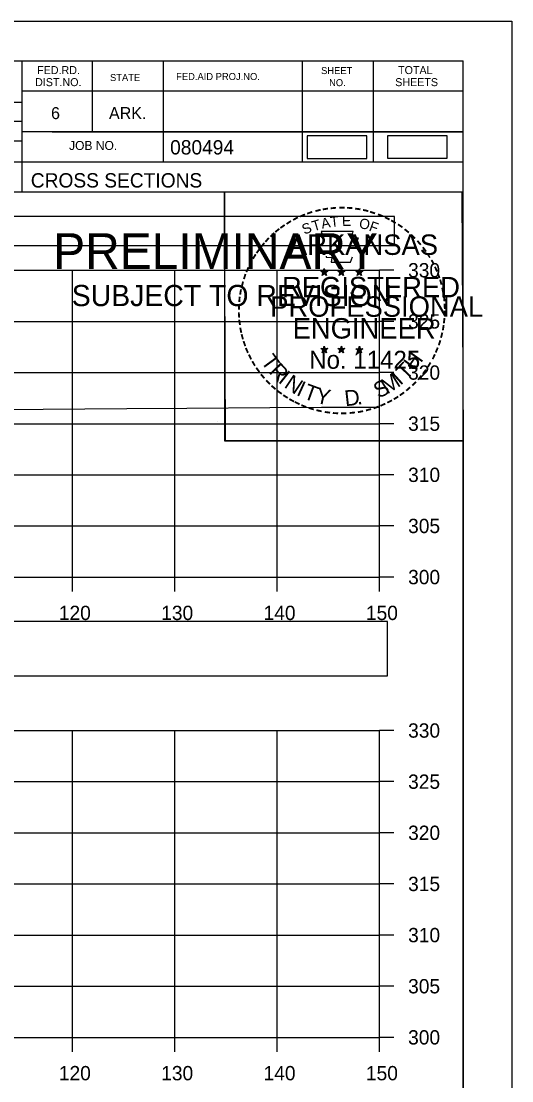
# Model space of a CAD drawing. Extents: x 1376273 to 1384221, y 378927 to 384592.
# Drawn here: x 1380672.8 to 1380720.8, y 381501.6 to 381605.2 of the extents above; entities that cross this region are included whole.
import ezdxf

# ---------------------------------------------------------------- set-up
doc = ezdxf.new("R2010")
doc.units = 0
for name, color, linetype in [('R_Axis', 7, 'Continuous'), ('R_Axis Annot', 7, 'Continuous'), ('R_Border', 7, 'Continuous'), ('R_Border PE', 7, 'Continuous'), ('R_Border Prem', 7, 'Continuous'), ('R_Drive', 7, 'Continuous'), ('R_Exist Surface', 7, 'Continuous'), ('R_Grid', 7, 'Continuous'), ('R_No Plot', 7, 'Continuous')]:
    doc.layers.add(name, color=color, linetype=linetype)

msp = doc.modelspace()

# ---------------------------------------------------------------- linework, layer by layer
at = {"layer": 'R_Axis'}
for p, q in [((1380707.84, 381550.85), (1380707.84, 381580.85)), ((1380709.24, 381580.85), (1380707.84, 381580.85)), ((1380709.24, 381575.85), (1380707.84, 381575.85)), ((1380709.24, 381570.85), (1380707.84, 381570.85)), ((1380709.24, 381565.85), (1380707.84, 381565.85)), ((1380709.24, 381560.85), (1380707.84, 381560.85)), ((1380709.24, 381555.85), (1380707.84, 381555.85)), ((1380407.84, 381550.85), (1380707.84, 381550.85)), ((1380677.84, 381549.45), (1380677.84, 381550.85)), ((1380687.84, 381549.45), (1380687.84, 381550.85)), ((1380697.84, 381549.45), (1380697.84, 381550.85)), ((1380707.84, 381549.45), (1380707.84, 381550.85)), ((1380709.24, 381550.85), (1380707.84, 381550.85)), ((1380707.84, 381505.85), (1380707.84, 381535.85)), ((1380709.24, 381535.85), (1380707.84, 381535.85)), ((1380709.24, 381530.85), (1380707.84, 381530.85)), ((1380709.24, 381525.85), (1380707.84, 381525.85)), ((1380709.24, 381520.85), (1380707.84, 381520.85)), ((1380709.24, 381515.85), (1380707.84, 381515.85)), ((1380709.24, 381510.85), (1380707.84, 381510.85)), ((1380407.84, 381505.85), (1380707.84, 381505.85)), ((1380677.84, 381504.45), (1380677.84, 381505.85)), ((1380687.84, 381504.45), (1380687.84, 381505.85)), ((1380697.84, 381504.45), (1380697.84, 381505.85)), ((1380707.84, 381504.45), (1380707.84, 381505.85)), ((1380709.24, 381505.85), (1380707.84, 381505.85))]:
    msp.add_line(p, q, dxfattribs=at)
at = {"layer": 'R_Axis Annot'}
for points in [[(1380407.51, 381583.28), (1380709.31, 381583.28), (1380709.31, 381586.1), (1380407.51, 381586.1)], [(1380407.05, 381541.2), (1380708.63, 381541.2), (1380708.63, 381546.51), (1380407.05, 381546.51)]]:
    msp.add_lwpolyline(points, close=True, dxfattribs=at)
at = {"layer": 'R_Border'}
for p, q in [((1380399.84, 381601.31), (1380716.02, 381601.31)), ((1380672.92, 381601.31), (1380672.92, 381588.51)), ((1380679.76, 381601.31), (1380679.76, 381594.37)), ((1380686.7, 381601.31), (1380686.7, 381591.43)), ((1380700.28, 381601.31), (1380700.28, 381591.43)), ((1380707.22, 381601.31), (1380707.22, 381591.43)), ((1380716.02, 381395.85), (1380716.02, 381601.31)), ((1380716.02, 381598.37), (1380672.92, 381598.37)), ((1380716.02, 381598.39), (1380716.02, 381598.39)), ((1380633.76, 381597.29), (1380672.92, 381597.29)), ((1380633.76, 381595.43), (1380672.92, 381595.43)), ((1380633.76, 381593.49), (1380672.92, 381593.49)), ((1380716.02, 381594.37), (1380672.92, 381594.37)), ((1380675.88, 381594.37), (1380716.02, 381594.37)), ((1380716.02, 381591.43), (1380633.76, 381591.43)), ((1380672.92, 381588.51), (1380716.02, 381588.51))]:
    msp.add_line(p, q, dxfattribs=at)
at = {"layer": 'R_Border PE'}
for p, q in [((1380702.45, 381581.02), (1380702.41, 381580.76)), ((1380702.45, 381580.65), (1380702.45, 381581.02)), ((1380702.45, 381581.02), (1380702.5, 381580.77)), ((1380704.12, 381581.02), (1380704.08, 381580.76)), ((1380704.12, 381580.65), (1380704.12, 381581.02)), ((1380704.12, 381581.02), (1380704.17, 381580.77)), ((1380705.89, 381581), (1380705.84, 381580.75)), ((1380705.89, 381580.64), (1380705.89, 381581)), ((1380705.89, 381581), (1380705.93, 381580.75)), ((1380702.1, 381580.76), (1380702.45, 381580.65)), ((1380702.1, 381580.76), (1380702.36, 381580.72)), ((1380702.1, 381580.76), (1380702.34, 381580.64)), ((1380702.24, 381580.35), (1380702.45, 381580.65)), ((1380702.24, 381580.35), (1380702.36, 381580.6)), ((1380702.24, 381580.35), (1380702.45, 381580.57)), ((1380702.8, 381580.76), (1380702.45, 381580.65)), ((1380702.66, 381580.35), (1380702.45, 381580.65)), ((1380702.66, 381580.35), (1380702.45, 381580.57)), ((1380702.8, 381580.76), (1380702.51, 381580.71)), ((1380702.66, 381580.35), (1380702.53, 381580.64)), ((1380702.8, 381580.76), (1380702.59, 381580.66)), ((1380703.77, 381580.76), (1380704.12, 381580.65)), ((1380703.77, 381580.76), (1380704.03, 381580.72)), ((1380703.77, 381580.76), (1380704.01, 381580.64)), ((1380703.91, 381580.35), (1380704.12, 381580.65)), ((1380703.91, 381580.35), (1380704.03, 381580.6)), ((1380703.91, 381580.35), (1380704.12, 381580.57)), ((1380704.47, 381580.76), (1380704.12, 381580.65)), ((1380704.33, 381580.35), (1380704.12, 381580.65)), ((1380704.33, 381580.35), (1380704.12, 381580.57)), ((1380704.47, 381580.76), (1380704.18, 381580.71)), ((1380704.33, 381580.35), (1380704.2, 381580.64)), ((1380704.47, 381580.76), (1380704.26, 381580.66)), ((1380705.54, 381580.75), (1380705.89, 381580.64)), ((1380705.54, 381580.75), (1380705.79, 381580.7)), ((1380705.54, 381580.75), (1380705.77, 381580.63)), ((1380705.67, 381580.34), (1380705.89, 381580.64)), ((1380705.67, 381580.34), (1380705.8, 381580.59)), ((1380705.67, 381580.34), (1380705.88, 381580.56)), ((1380706.1, 381580.34), (1380705.88, 381580.56)), ((1380706.23, 381580.75), (1380705.89, 381580.64)), ((1380706.1, 381580.34), (1380705.89, 381580.64)), ((1380706.23, 381580.75), (1380705.95, 381580.7)), ((1380706.1, 381580.34), (1380705.96, 381580.63)), ((1380706.23, 381580.75), (1380706.03, 381580.65)), ((1380702.1, 381573.19), (1380702.45, 381573.08)), ((1380702.1, 381573.19), (1380702.35, 381573.14)), ((1380702.1, 381573.19), (1380702.34, 381573.07)), ((1380702.23, 381572.78), (1380702.45, 381573.08)), ((1380702.23, 381572.78), (1380702.36, 381573.02)), ((1380702.23, 381572.78), (1380702.45, 381573)), ((1380702.45, 381573.44), (1380702.41, 381573.19)), ((1380702.45, 381573.08), (1380702.45, 381573.44)), ((1380702.45, 381573.44), (1380702.5, 381573.19)), ((1380702.79, 381573.19), (1380702.45, 381573.08)), ((1380702.66, 381572.78), (1380702.45, 381573.08)), ((1380702.66, 381572.78), (1380702.45, 381572.99)), ((1380702.79, 381573.19), (1380702.51, 381573.14)), ((1380702.66, 381572.78), (1380702.52, 381573.07)), ((1380702.79, 381573.19), (1380702.59, 381573.09)), ((1380703.77, 381573.19), (1380704.12, 381573.08)), ((1380703.77, 381573.19), (1380704.02, 381573.14)), ((1380703.77, 381573.19), (1380704, 381573.07)), ((1380703.9, 381572.78), (1380704.12, 381573.08)), ((1380703.9, 381572.78), (1380704.03, 381573.02)), ((1380703.9, 381572.78), (1380704.11, 381573)), ((1380704.12, 381573.44), (1380704.08, 381573.19)), ((1380704.33, 381572.78), (1380704.11, 381572.99)), ((1380704.12, 381573.08), (1380704.12, 381573.44)), ((1380704.12, 381573.44), (1380704.17, 381573.19)), ((1380704.46, 381573.19), (1380704.12, 381573.08)), ((1380704.33, 381572.78), (1380704.12, 381573.08)), ((1380704.46, 381573.19), (1380704.18, 381573.14)), ((1380704.33, 381572.78), (1380704.19, 381573.07)), ((1380704.46, 381573.19), (1380704.26, 381573.09)), ((1380705.53, 381573.18), (1380705.88, 381573.07)), ((1380705.53, 381573.18), (1380705.79, 381573.13)), ((1380705.53, 381573.18), (1380705.77, 381573.06)), ((1380705.67, 381572.77), (1380705.88, 381573.07)), ((1380705.67, 381572.77), (1380705.79, 381573.01)), ((1380705.67, 381572.77), (1380705.88, 381572.99)), ((1380705.88, 381573.43), (1380705.84, 381573.18)), ((1380705.88, 381573.07), (1380705.88, 381573.43)), ((1380705.88, 381573.43), (1380705.93, 381573.18)), ((1380706.23, 381573.18), (1380705.88, 381573.07)), ((1380706.1, 381572.77), (1380705.88, 381573.07)), ((1380706.1, 381572.77), (1380705.88, 381572.98)), ((1380706.23, 381573.18), (1380705.94, 381573.13)), ((1380706.1, 381572.77), (1380705.96, 381573.06)), ((1380706.23, 381573.18), (1380706.03, 381573.08))]:
    msp.add_line(p, q, dxfattribs=at)
for points in [[(1380702.14, 381584.64), (1380702.41, 381583.81)], [(1380705.65, 381583.72), (1380705.8, 381584), (1380705.11, 381583.98), (1380705.26, 381584.64), (1380702.14, 381584.64)], [(1380702.64, 381582.22), (1380702.64, 381582.13), (1380703.2, 381582.11), (1380703.14, 381581.64), (1380705.01, 381581.64), (1380705.22, 381582.17)], [(1380702.45, 381581.02), (1380702.66, 381580.35), (1380702.1, 381580.76), (1380702.8, 381580.76), (1380702.24, 381580.35), (1380702.45, 381581.02)], [(1380704.12, 381581.02), (1380704.33, 381580.35), (1380703.77, 381580.76), (1380704.47, 381580.76), (1380703.91, 381580.35), (1380704.12, 381581.02)], [(1380705.89, 381581), (1380706.1, 381580.34), (1380705.54, 381580.75), (1380706.23, 381580.75), (1380705.67, 381580.34), (1380705.89, 381581)], [(1380702.45, 381573.44), (1380702.66, 381572.78), (1380702.1, 381573.19), (1380702.79, 381573.19), (1380702.23, 381572.78), (1380702.45, 381573.44)], [(1380704.12, 381573.44), (1380704.33, 381572.78), (1380703.77, 381573.19), (1380704.46, 381573.19), (1380703.9, 381572.78), (1380704.12, 381573.44)], [(1380705.88, 381573.43), (1380706.1, 381572.77), (1380705.53, 381573.18), (1380706.23, 381573.18), (1380705.67, 381572.77), (1380705.88, 381573.43)]]:
    msp.add_lwpolyline(points, dxfattribs=at)
for centre, radius in [((1380702.45, 381580.65), 0.172), ((1380702.45, 381580.65), 0.145), ((1380702.45, 381580.65), 0.116), ((1380702.45, 381580.65), 0.0991), ((1380702.45, 381580.65), 0.0747), ((1380702.45, 381580.65), 0.0495), ((1380702.45, 381580.65), 0.0296), ((1380704.12, 381580.65), 0.172), ((1380704.12, 381580.65), 0.145), ((1380704.12, 381580.65), 0.116), ((1380704.12, 381580.65), 0.0991), ((1380704.12, 381580.65), 0.0747), ((1380704.12, 381580.65), 0.0495), ((1380704.12, 381580.65), 0.0296), ((1380705.88, 381580.64), 0.172), ((1380705.88, 381580.64), 0.145), ((1380705.88, 381580.64), 0.116), ((1380705.88, 381580.64), 0.0991), ((1380705.88, 381580.64), 0.0747), ((1380705.88, 381580.64), 0.0495), ((1380705.88, 381580.64), 0.0296), ((1380702.45, 381573.08), 0.172), ((1380702.45, 381573.08), 0.145), ((1380702.45, 381573.08), 0.116), ((1380702.45, 381573.08), 0.0991), ((1380702.45, 381573.08), 0.0747), ((1380702.45, 381573.08), 0.0495), ((1380702.45, 381573.08), 0.0296), ((1380704.12, 381573.08), 0.172), ((1380704.12, 381573.08), 0.145), ((1380704.12, 381573.08), 0.116), ((1380704.12, 381573.08), 0.0991), ((1380704.12, 381573.08), 0.0747), ((1380704.12, 381573.08), 0.0495), ((1380704.12, 381573.08), 0.0296), ((1380705.88, 381573.07), 0.172), ((1380705.88, 381573.07), 0.145), ((1380705.88, 381573.07), 0.116), ((1380705.88, 381573.07), 0.0991), ((1380705.88, 381573.07), 0.0747), ((1380705.88, 381573.07), 0.0495), ((1380705.88, 381573.07), 0.0296)]:
    msp.add_circle(centre, radius, dxfattribs=at)
at = {"layer": 'R_Drive'}
for points in [[(1380700.79, 381591.79), (1380706.62, 381591.79), (1380706.62, 381593.98), (1380700.79, 381593.98)], [(1380708.62, 381591.81), (1380714.46, 381591.81), (1380714.46, 381593.99), (1380708.62, 381593.99)]]:
    msp.add_lwpolyline(points, close=True, dxfattribs=at)
at = {"layer": 'R_Exist Surface'}
msp.add_lwpolyline([(1380607.77, 381567.09), (1380620.54, 381566.98), (1380626, 381566.97), (1380630.91, 381566.99), (1380647.15, 381567.11), (1380652.77, 381567.12), (1380664.98, 381567.22), (1380670.88, 381567.25), (1380683.16, 381567.34), (1380689.01, 381567.37), (1380697.14, 381567.42), (1380702.17, 381567.45), (1380707.84, 381567.48)], dxfattribs=at)
at = {"layer": 'R_Grid'}
for p, q in [((1380407.84, 381580.85), (1380707.84, 381580.85)), ((1380677.84, 381550.85), (1380677.84, 381580.85)), ((1380687.84, 381550.85), (1380687.84, 381580.85)), ((1380697.84, 381550.85), (1380697.84, 381580.85)), ((1380707.84, 381550.85), (1380707.84, 381580.85)), ((1380407.84, 381575.85), (1380707.84, 381575.85)), ((1380407.84, 381570.85), (1380707.84, 381570.85)), ((1380407.84, 381565.85), (1380707.84, 381565.85)), ((1380407.84, 381560.85), (1380707.84, 381560.85)), ((1380407.84, 381555.85), (1380707.84, 381555.85)), ((1380407.84, 381550.85), (1380707.84, 381550.85)), ((1380407.84, 381535.85), (1380707.84, 381535.85)), ((1380677.84, 381505.85), (1380677.84, 381535.85)), ((1380687.84, 381505.85), (1380687.84, 381535.85)), ((1380697.84, 381505.85), (1380697.84, 381535.85)), ((1380707.84, 381505.85), (1380707.84, 381535.85)), ((1380407.84, 381530.85), (1380707.84, 381530.85)), ((1380407.84, 381525.85), (1380707.84, 381525.85)), ((1380407.84, 381520.85), (1380707.84, 381520.85)), ((1380407.84, 381515.85), (1380707.84, 381515.85)), ((1380407.84, 381510.85), (1380707.84, 381510.85)), ((1380407.84, 381505.85), (1380707.84, 381505.85))]:
    msp.add_line(p, q, dxfattribs=at)
at = {"layer": 'R_No Plot'}
for p, q in [((1380387.44, 381605.2), (1380720.77, 381605.2)), ((1380692.05, 381566.05), (1380692.05, 381566.05))]:
    msp.add_line(p, q, dxfattribs=at)
for points in [[(1380387.43, 381605.2), (1380720.77, 381605.2), (1380720.77, 381391.86), (1380387.43, 381391.86)], [(1380633.76, 381601.31), (1380633.76, 381591.43), (1380669.49, 381591.43), (1380669.49, 381588.51), (1380692.69, 381588.51), (1380692.69, 381564.17), (1380716.02, 381564.17), (1380716.02, 381395.85), (1380399.84, 381395.85), (1380399.84, 381601.31)], [(1380692.69, 381588.51), (1380715.9, 381588.51), (1380716.02, 381564.17), (1380692.81, 381564.17)]]:
    msp.add_lwpolyline(points, close=True, dxfattribs=at)

# ---------------------------------------------------------------- texts
at = {"layer": 'R_Axis Annot'}
for s, p in [('330', (1380710.64, 381580.15)), ('325', (1380710.64, 381575.15)), ('320', (1380710.64, 381570.15)), ('315', (1380710.64, 381565.15)), ('310', (1380710.64, 381560.15)), ('305', (1380710.64, 381555.15)), ('300', (1380710.64, 381550.15)), ('120', (1380676.52, 381546.65)), ('130', (1380686.52, 381546.65)), ('140', (1380696.52, 381546.65)), ('150', (1380706.52, 381546.65)), ('330', (1380710.64, 381535.15)), ('325', (1380710.64, 381530.15)), ('320', (1380710.64, 381525.15)), ('315', (1380710.64, 381520.15)), ('310', (1380710.64, 381515.15)), ('305', (1380710.64, 381510.15)), ('300', (1380710.64, 381505.15)), ('120', (1380676.52, 381501.65)), ('130', (1380686.52, 381501.65)), ('140', (1380696.52, 381501.65)), ('150', (1380706.52, 381501.65))]:
    msp.add_text(s, height=1.4, dxfattribs=at).set_placement(p)
at = {"layer": 'R_Border'}
for s, height, p in [('FED.RD.', 0.782, (1380674.4, 381600.03)), ('SHEET', 0.684, (1380702.14, 381600.03)), ('TOTAL', 0.782, (1380709.66, 381600.03)), ('DIST.NO.', 0.782, (1380674.2, 381598.85)), ('STATE', 0.684, (1380681.52, 381599.35)), ('FED.AID PROJ.NO.', 0.684, (1380687.98, 381599.45)), ('SHEETS', 0.782, (1380709.38, 381598.85)), ('NO.', 0.684, (1380702.92, 381598.85)), ('6', 1.17, (1380675.76, 381595.63)), ('ARK.', 1.172, (1380681.42, 381595.63)), ('JOB NO.', 0.879, (1380677.52, 381592.61)), ('080494', 1.4, (1380687.39, 381592.17)), ('CROSS SECTIONS', 1.4, (1380673.78, 381588.94))]:
    msp.add_text(s, height=height, rotation=360, dxfattribs=at).set_placement(p)
at = {"layer": 'R_Border PE'}
for s, height, rotation, p in [('-', 1.6, 24.3072, (1380700.26, 381585.5)), ('-', 1.6, 19.1761, (1380700.89, 381585.77)), ('-', 1.6, 13.6301, (1380701.64, 381586.01)), ('-', 1.6, 10.2193, (1380702.32, 381586.17)), ('-', 1.6, 5.8968, (1380703.05, 381586.28)), ('-', 1.6, 0.1862, (1380703.82, 381586.35)), ('E', 1, 0.8323, (1380704.19, 381585.18)), ('-', 1.6, 357.743, (1380704.54, 381586.34)), ('-', 1.6, 352.1617, (1380705.29, 381586.28)), ('-', 1.6, 347.2049, (1380706.01, 381586.17)), ('-', 1.6, 342.3362, (1380706.64, 381586.01)), ('-', 1.6, 337.8551, (1380707.38, 381585.79)), ('-', 1.6, 36.2317, (1380698.45, 381584.42)), ('-', 1.6, 34.0636, (1380699.03, 381584.81)), ('-', 1.6, 28.7918, (1380699.62, 381585.18)), ('S', 1, 21.594, (1380700.5, 381584.32)), ('T', 1, 16.4036, (1380701.41, 381584.65)), ('A', 1, 11.2132, (1380702.24, 381584.9)), ('T', 1, 6.0228, (1380703.09, 381585.07)), ('O', 1, 350.4515, (1380705.8, 381584.97)), ('F', 1, 340.0707, (1380706.75, 381584.74)), ('-', 1.6, 334.1211, (1380708.01, 381585.52)), ('-', 1.6, 329.6409, (1380708.59, 381585.24)), ('-', 1.6, 325.8627, (1380709.23, 381584.88)), ('-', 1.6, 42.9622, (1380697.54, 381583.62)), ('-', 1.6, 38.9507, (1380697.97, 381584.04)), ('ARKANSAS', 2, 360, (1380699, 381582.35)), ('-', 1.6, 320.5297, (1380709.84, 381584.45)), ('-', 1.6, 315.5786, (1380710.44, 381583.96)), ('-', 1.6, 50.6142, (1380696.69, 381582.66)), ('-', 1.6, 48.423, (1380697.09, 381583.14)), ('-', 1.6, 309.8797, (1380711.01, 381583.41)), ('-', 1.6, 306.6522, (1380711.53, 381582.81)), ('-', 1.6, 58.0706, (1380695.95, 381581.56)), ('-', 1.6, 54.2325, (1380696.28, 381582.09)), ('-', 1.4, 303.6753, (1380712.02, 381582.24)), ('-', 1.6, 67.7743, (1380695.38, 381580.34)), ('-', 1.6, 62.8713, (1380695.64, 381580.95)), ('-', 1.6, 299.6684, (1380712.34, 381581.63)), ('-', 1.6, 294.6628, (1380712.66, 381581.02)), ('-', 1.6, 72.3945, (1380695.16, 381579.71)), ('REGISTERED', 2, 360, (1380698.32, 381578.2)), ('DWB', 0.01, 360, (1380702.44, 381580.65)), ('DWB', 0.01, 360, (1380704.11, 381580.65)), ('DWB', 0.01, 360, (1380705.87, 381580.63)), ('-', 1.6, 290.5728, (1380712.92, 381580.45)), ('-', 1.6, 285.1233, (1380713.15, 381579.87)), ('-', 1.6, 81.2013, (1380694.83, 381578.28)), ('-', 1.6, 75.461, (1380694.96, 381578.99)), ('-', 1.6, 280.5493, (1380713.35, 381579.12)), ('-', 1.6, 85.1863, (1380694.75, 381577.59)), ('PROFESSIONAL', 2, 360, (1380697.17, 381576.3)), ('-', 1.6, 276.5962, (1380713.51, 381578.36)), ('-', 1.6, 89.0622, (1380694.73, 381576.89)), ('-', 1.6, 274.3301, (1380713.57, 381577.63)), ('-', 1.6, 269.9407, (1380713.61, 381577)), ('-', 1.6, 94.1959, (1380694.76, 381576.16)), ('-', 1.6, 98.9479, (1380694.84, 381575.5)), ('ENGINEER', 2, 360, (1380699.36, 381574.17)), ('-', 1.6, 263.5172, (1380713.59, 381576.34)), ('-', 1.6, 101.7149, (1380694.97, 381574.76)), ('-', 1.6, 255.7626, (1380713.41, 381575)), ('-', 1.6, 260.9953, (1380713.52, 381575.68)), ('-', 1.6, 105.4578, (1380695.13, 381574.17)), ('-', 1.6, 109.0874, (1380695.35, 381573.54)), ('-', 1.6, 252.8681, (1380713.23, 381574.28)), ('-', 1.6, 114.0643, (1380695.6, 381572.94)), ('T', 1.54, 306.0406, (1380696.21, 381571.92)), ('No. 11425', 1.757, 360, (1380700.98, 381571.22)), ('DWB', 0.01, 360, (1380702.43, 381573.07)), ('DWB', 0.01, 360, (1380704.1, 381573.07)), ('DWB', 0.01, 360, (1380705.87, 381573.06)), ('H', 1.54, 54.6088, (1380711.33, 381570.95)), ('-', 1.6, 247.8887, (1380713, 381573.61)), ('-', 1.6, 115.7289, (1380695.91, 381572.32)), ('-', 1.6, 120.4471, (1380696.26, 381571.74)), ('R', 1.54, 314.005, (1380696.97, 381570.87)), ('T', 1.54, 46.6444, (1380710.44, 381570.01)), ('-', 1.6, 239.0712, (1380712.35, 381572.23)), ('-', 1.6, 244.6197, (1380712.74, 381572.98)), ('-', 1.6, 125.8934, (1380696.67, 381571.18)), ('-', 1.6, 130.7181, (1380697.13, 381570.62)), ('I', 1.54, 321.9694, (1380697.87, 381569.94)), ('N', 1.54, 326.5002, (1380698.44, 381569.46)), ('M', 1.54, 32.6563, (1380708.59, 381568.68)), ('I', 1.54, 42.1136, (1380709.88, 381569.53)), ('-', 1.6, 233.8452, (1380711.95, 381571.58)), ('-', 1.6, 134.2238, (1380697.65, 381570.08)), ('-', 1.6, 138.9338, (1380698.17, 381569.62)), ('I', 1.54, 335.3603, (1380699.64, 381568.68)), ('T', 1.54, 339.8912, (1380700.31, 381568.35)), ('S', 1.54, 26.9312, (1380707.75, 381568.28)), ('-', 1.6, 225.7653, (1380711.04, 381570.45)), ('-', 1.6, 231.2538, (1380711.52, 381571.01)), ('-', 1.6, 144.6463, (1380698.73, 381569.21)), ('-', 1.6, 148.0898, (1380699.29, 381568.84)), ('Y', 1.54, 347.8556, (1380701.52, 381567.91)), ('D', 1.54, 6.3969, (1380704.51, 381567.55)), ('-', 1.6, 212.2491, (1380709.43, 381569.08)), ('-', 1.6, 215.7363, (1380709.97, 381569.47)), ('-', 1.6, 221.0851, (1380710.51, 381569.94)), ('-', 1.6, 151.5704, (1380699.87, 381568.51)), ('-', 1.6, 154.6002, (1380700.39, 381568.27)), ('-', 1.6, 158.5612, (1380701.01, 381568.01)), ('.', 1.54, 13.7642, (1380705.7, 381567.67)), ('-', 1.6, 200.7184, (1380707.63, 381568.14)), ('-', 1.6, 204.2516, (1380708.25, 381568.41)), ('-', 1.6, 207.3568, (1380708.87, 381568.73)), ('-', 1.6, 162.7983, (1380701.7, 381567.8)), ('-', 1.6, 167.5555, (1380702.42, 381567.64)), ('-', 1.6, 173.1155, (1380703.19, 381567.53)), ('-', 1.6, 176.5183, (1380703.94, 381567.47)), ('-', 1.6, 181.5918, (1380704.68, 381567.49)), ('-', 1.6, 185.8167, (1380705.49, 381567.57)), ('-', 1.6, 191.2858, (1380706.22, 381567.7)), ('-', 1.6, 195.4743, (1380706.95, 381567.9))]:
    msp.add_text(s, height=height, rotation=rotation, dxfattribs=at).set_placement(p)
at = {"layer": 'R_Border Prem'}
for s, height, p in [('PRELIMINARY', 3.5, (1380675.97, 381580.97)), ('DWB', 0.01, (1380676.71, 381582.82)), ('SUBJECT TO REVISION', 2.0751, (1380677.78, 381577.34))]:
    msp.add_text(s, height=height, rotation=360, dxfattribs=at).set_placement(p)

doc.saveas('drawing.dxf')
